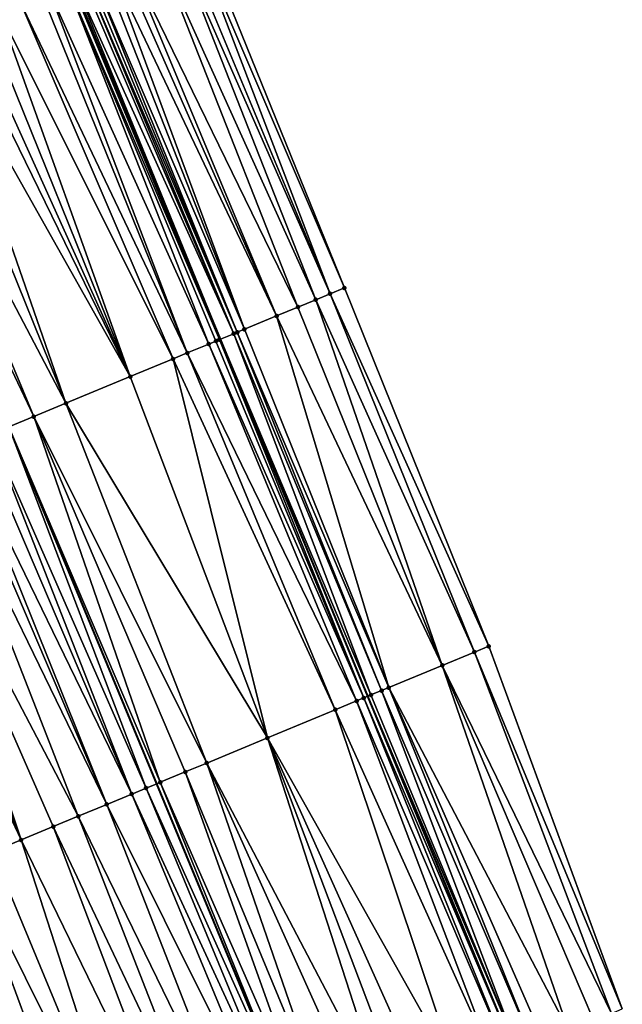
# Model space of a CAD drawing. Header units: feet. Extents: x 2004186 to 2014793, y 836912 to 864902.
# Tile 342 of 656: x 2010313 to 2010344, y 848097 to 848148. Entities that reach past the tile are written whole.
import ezdxf

# ---------------------------------------------------------------- set-up
doc = ezdxf.new("R2010")
doc.units = ezdxf.units.FT
doc.header["$LTSCALE"] = 100
doc.header["$MEASUREMENT"] = 0
for name, color, linetype, lineweight in [('EP_Travel Lane', 5, 'Continuous', 40), ('GPL_Skip Line', 2, 'Continuous', 40), ('Road Shots', 4, 'Continuous', 200), ('Road X-Section', 30, 'Continuous', 13)]:
    doc.layers.add(name, color=color, linetype=linetype, lineweight=lineweight)
doc.layers.add('I-77 SB_MM21-27-Surface-Border', color=7, linetype='Continuous')
doc.layers.add('I-77 SB_MM21-27-Surface-TIN', color=7, linetype='Continuous')

msp = doc.modelspace()

# ---------------------------------------------------------------- linework, layer by layer
at = {"layer": 'EP_Travel Lane'}
msp.add_polyline3d([(2010338.752172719, 848094.6761066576, 432.0335779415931), (2010331.124594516, 848113.1643927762, 431.9679207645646), (2010323.497020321, 848131.6526691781, 431.8993190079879), (2010315.781519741, 848150.2484789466, 431.8395028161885), (2010307.879425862, 848168.6210487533, 431.7524542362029), (2010299.977312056, 848186.9936648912, 431.6786235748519), (2010292.075178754, 848205.3663263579, 431.6177248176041), (2010284.061959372, 848223.8822100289, 431.5275102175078), (2010275.944341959, 848242.1606364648, 431.4649906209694), (2010267.826728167, 848260.4390547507, 431.399739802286), (2010259.709132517, 848278.7174321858, 431.3208168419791), (2010251.453827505, 848297.1266353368, 431.2670994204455), (2010243.019976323, 848315.2612986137, 431.197157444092), (2010234.586136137, 848333.3959382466, 431.1194814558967), (2010226.152270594, 848351.5306324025, 431.0596368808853), (2010217.611790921, 848369.7684313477, 431.003042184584)], dxfattribs=at)
at = {"layer": 'GPL_Skip Line'}
msp.add_polyline3d([(2010327.846436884, 848090.1553678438, 431.5836618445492), (2010320.190376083, 848108.6317726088, 431.4974952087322), (2010312.534266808, 848127.1082943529, 431.4469092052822), (2010304.852332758, 848145.573863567, 431.3752542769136), (2010296.990034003, 848163.9633895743, 431.2742541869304), (2010289.127663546, 848182.3530832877, 431.2210551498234), (2010281.265308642, 848200.7427406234, 431.1574874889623), (2010273.354840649, 848219.1113142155, 431.0738393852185), (2010265.217081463, 848237.3807591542, 431.0085931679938), (2010257.079332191, 848255.6501818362, 430.935894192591), (2010248.941589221, 848273.9195903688, 430.8584572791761), (2010240.746455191, 848292.1630257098, 430.8102288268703), (2010232.337339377, 848310.3091626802, 430.7432623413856), (2010223.928231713, 848328.4552820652, 430.6705472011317), (2010215.519128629, 848346.601391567, 430.5946012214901), (2010207.053911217, 848364.7211766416, 430.5414172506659)], dxfattribs=at)
at = {"layer": 'I-77 SB_MM21-27-Surface-Border', "color": 3, "linetype": 'ByBlock', "lineweight": -2}
msp.add_polyline3d([(2010223.834974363, 848372.7433911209, 431.2562226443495), (2010232.031190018, 848354.2559218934, 431.3111899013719), (2010240.984664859, 848336.3621205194, 431.3980075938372), (2010249.93814368, 848318.4683105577, 431.4820125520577), (2010258.528713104, 848300.4062841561, 431.5551704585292), (2010267.21010822, 848282.0596898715, 431.6275848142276), (2010275.713229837, 848263.9530647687, 431.7141894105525), (2010284.033687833, 848245.7649902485, 431.7768884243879), (2010289.248437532, 848226.1932336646, 431.7539858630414), (2010299.470045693, 848208.5291105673, 431.8987976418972), (2010307.148505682, 848190.0608233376, 431.9606655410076), (2010314.643096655, 848171.5138456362, 432.0035673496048), (2010322.321531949, 848153.0456161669, 432.0818986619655), (2010329.901284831, 848134.307370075, 432.150660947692), (2010337.372617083, 848115.7543143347, 432.2095463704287), (2010344.289671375, 848096.9715284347, 432.2543729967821)], dxfattribs=at)
at = {"layer": 'I-77 SB_MM21-27-Surface-TIN', "color": 128, "linetype": 'ByBlock', "lineweight": -2}
for points in [[(2010322.321531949, 848153.0456161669, 432.0818986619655), (2010321.953752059, 848152.8883331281, 432.0718719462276), (2010329.901284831, 848134.307370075, 432.150660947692)], [(2010321.402087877, 848152.652395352, 432.0530644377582), (2010321.03430819, 848152.4951118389, 432.042902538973), (2010329.16225504, 848134.0010451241, 432.126400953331)], [(2010321.953752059, 848152.8883331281, 432.0718719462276), (2010321.402087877, 848152.652395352, 432.0530644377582), (2010329.16225504, 848134.0010451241, 432.126400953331)], [(2010321.953752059, 848152.8883331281, 432.0718719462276), (2010329.16225504, 848134.0010451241, 432.126400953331), (2010329.901284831, 848134.307370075, 432.150660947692)], [(2010320.114866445, 848152.1018855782, 432.0125161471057), (2010318.643752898, 848151.4727393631, 431.9684018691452), (2010327.499439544, 848133.3118102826, 432.0706899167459)], [(2010321.03430819, 848152.4951118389, 432.042902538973), (2010320.114866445, 848152.1018855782, 432.0125161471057), (2010328.423226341, 848133.694717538, 432.1013393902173)], [(2010320.114866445, 848152.1018855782, 432.0125161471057), (2010327.499439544, 848133.3118102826, 432.0706899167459), (2010328.423226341, 848133.694717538, 432.1013393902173)], [(2010321.03430819, 848152.4951118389, 432.042902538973), (2010328.423226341, 848133.694717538, 432.1013393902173), (2010329.16225504, 848134.0010451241, 432.126400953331)], [(2010317.724322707, 848151.0794860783, 431.9303128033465), (2010317.356547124, 848150.922192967, 431.9174151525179), (2010324.728084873, 848132.1630747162, 431.9745439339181)], [(2010318.27597585, 848151.3154496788, 431.9564809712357), (2010317.724322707, 848151.0794860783, 431.9303128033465), (2010326.390889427, 848132.852335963, 432.0382864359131)], [(2010317.724322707, 848151.0794860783, 431.9303128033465), (2010324.728084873, 848132.1630747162, 431.9745439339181), (2010326.390889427, 848132.852335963, 432.0382864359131)], [(2010318.643752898, 848151.4727393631, 431.9684018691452), (2010318.27597585, 848151.3154496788, 431.9564809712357), (2010326.390889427, 848132.852335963, 432.0382864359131)], [(2010318.643752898, 848151.4727393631, 431.9684018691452), (2010326.390889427, 848132.852335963, 432.0382864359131), (2010327.499439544, 848133.3118102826, 432.0706899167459)], [(2010316.437111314, 848150.5289528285, 431.8830731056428), (2010316.253230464, 848150.4502900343, 431.8719958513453), (2010324.173823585, 848131.9333043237, 431.9482340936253)], [(2010316.620996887, 848150.6076045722, 431.8910006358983), (2010316.437111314, 848150.5289528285, 431.8830731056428), (2010324.358574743, 848132.0099007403, 431.9589159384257)], [(2010316.437111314, 848150.5289528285, 431.8830731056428), (2010324.173823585, 848131.9333043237, 431.9482340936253), (2010324.358574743, 848132.0099007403, 431.9589159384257)], [(2010316.804886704, 848150.6862463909, 431.8960993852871), (2010316.620996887, 848150.6076045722, 431.8910006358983), (2010324.358574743, 848132.0099007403, 431.9589159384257)], [(2010317.356547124, 848150.922192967, 431.9174151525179), (2010316.804886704, 848150.6862463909, 431.8960993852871), (2010324.728084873, 848132.1630747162, 431.9745439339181)], [(2010316.804886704, 848150.6862463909, 431.8960993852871), (2010324.358574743, 848132.0099007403, 431.9589159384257), (2010324.728084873, 848132.1630747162, 431.9745439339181)], [(2010315.517708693, 848150.1356350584, 431.8266039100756), (2010314.598269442, 848149.7424029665, 431.7945554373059), (2010322.880571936, 848131.3971138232, 431.8687211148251)], [(2010315.701593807, 848150.2142878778, 431.8348380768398), (2010315.517708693, 848150.1356350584, 431.8266039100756), (2010323.434833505, 848131.626883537, 431.8948245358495)], [(2010315.517708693, 848150.1356350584, 431.8266039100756), (2010323.250081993, 848131.5502879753, 431.8844027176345), (2010323.434833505, 848131.626883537, 431.8948245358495)], [(2010315.517708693, 848150.1356350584, 431.8266039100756), (2010322.880571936, 848131.3971138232, 431.8687211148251), (2010323.250081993, 848131.5502879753, 431.8844027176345)], [(2010315.701593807, 848150.2142878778, 431.8348380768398), (2010323.497020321, 848131.6526691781, 431.8993190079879), (2010315.781519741, 848150.2484789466, 431.8395028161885)], [(2010315.701593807, 848150.2142878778, 431.8348380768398), (2010323.434833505, 848131.626883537, 431.8948245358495), (2010323.497020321, 848131.6526691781, 431.8993190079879)], [(2010315.885475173, 848150.2929494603, 431.8455699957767), (2010315.781519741, 848150.2484789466, 431.8395028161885), (2010323.497020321, 848131.6526691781, 431.8993190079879)], [(2010316.253230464, 848150.4502900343, 431.8719958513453), (2010315.885475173, 848150.2929494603, 431.8455699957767), (2010324.173823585, 848131.9333043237, 431.9482340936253)], [(2010315.885475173, 848150.2929494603, 431.8455699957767), (2010323.497020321, 848131.6526691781, 431.8993190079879), (2010324.173823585, 848131.9333043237, 431.9482340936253)], [(2010314.230499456, 848149.585096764, 431.7779264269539), (2010313.127190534, 848149.1131757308, 431.7273480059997), (2010321.772021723, 848130.9376397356, 431.8363881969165)], [(2010314.598269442, 848149.7424029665, 431.7945554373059), (2010314.230499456, 848149.585096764, 431.7779264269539), (2010321.772021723, 848130.9376397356, 431.8363881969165)], [(2010314.598269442, 848149.7424029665, 431.7945554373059), (2010321.772021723, 848130.9376397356, 431.8363881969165), (2010322.880571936, 848131.3971138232, 431.8687211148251)], [(2010313.127190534, 848149.1131757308, 431.7273480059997), (2010312.023877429, 848148.6412644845, 431.6795590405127), (2010321.032998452, 848130.6312990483, 431.8073417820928)], [(2010313.127190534, 848149.1131757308, 431.7273480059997), (2010321.032998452, 848130.6312990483, 431.8073417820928), (2010321.772021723, 848130.9376397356, 431.8363881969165)], [(2010312.023877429, 848148.6412644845, 431.6795590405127), (2010311.288332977, 848148.326662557, 431.6492874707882), (2010318.815932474, 848129.7122677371, 431.7173892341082)], [(2010312.023877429, 848148.6412644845, 431.6795590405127), (2010318.815932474, 848129.7122677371, 431.7173892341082), (2010321.032998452, 848130.6312990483, 431.8073417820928)], [(2010310.552783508, 848148.0120723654, 431.6223608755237), (2010310.001126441, 848147.7761179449, 431.598809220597), (2010318.815932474, 848129.7122677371, 431.7173892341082)], [(2010311.288332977, 848148.326662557, 431.6492874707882), (2010310.552783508, 848148.0120723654, 431.6223608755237), (2010318.815932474, 848129.7122677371, 431.7173892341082)], [(2010310.001126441, 848147.7761179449, 431.598809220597), (2010308.897812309, 848147.3042090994, 431.5517046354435), (2010318.815932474, 848129.7122677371, 431.7173892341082)], [(2010307.978391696, 848146.9109334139, 431.5072307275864), (2010306.139535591, 848146.1244168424, 431.4282017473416), (2010315.490344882, 848128.3336933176, 431.5741102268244)], [(2010308.897812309, 848147.3042090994, 431.5517046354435), (2010307.978391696, 848146.9109334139, 431.5072307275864), (2010315.490344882, 848128.3336933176, 431.5741102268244)], [(2010308.897812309, 848147.3042090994, 431.5517046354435), (2010315.490344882, 848128.3336933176, 431.5741102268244), (2010318.815932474, 848129.7122677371, 431.7173892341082)], [(2010306.139535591, 848146.1244168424, 431.4282017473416), (2010305.220110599, 848145.7311513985, 431.3866470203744), (2010313.827556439, 848127.6443931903, 431.4985418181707)], [(2010306.139535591, 848146.1244168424, 431.4282017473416), (2010313.827556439, 848127.6443931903, 431.4985418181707), (2010315.490344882, 848128.3336933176, 431.5741102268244)], [(2010305.220110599, 848145.7311513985, 431.3866470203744), (2010312.534266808, 848127.1082943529, 431.4469092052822), (2010313.827556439, 848127.6443931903, 431.4985418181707)], [(2010329.901284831, 848134.307370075, 432.150660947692), (2010329.16225504, 848134.0010451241, 432.126400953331), (2010337.372617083, 848115.7543143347, 432.2095463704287)], [(2010328.423226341, 848133.694717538, 432.1013393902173), (2010327.499439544, 848133.3118102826, 432.0706899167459), (2010334.970764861, 848114.7587712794, 432.134666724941)], [(2010329.16225504, 848134.0010451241, 432.126400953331), (2010328.423226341, 848133.694717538, 432.1013393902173), (2010336.633582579, 848115.4480007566, 432.1887457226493)], [(2010328.423226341, 848133.694717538, 432.1013393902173), (2010334.970764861, 848114.7587712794, 432.134666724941), (2010336.633582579, 848115.4480007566, 432.1887457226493)], [(2010329.16225504, 848134.0010451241, 432.126400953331), (2010336.633582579, 848115.4480007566, 432.1887457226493), (2010337.372617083, 848115.7543143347, 432.2095463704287)], [(2010327.499439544, 848133.3118102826, 432.0706899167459), (2010326.390889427, 848132.852335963, 432.0382864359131), (2010334.970764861, 848114.7587712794, 432.134666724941)], [(2010326.390889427, 848132.852335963, 432.0382864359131), (2010324.728084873, 848132.1630747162, 431.9745439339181), (2010332.199417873, 848113.6100171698, 432.0328813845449)], [(2010326.390889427, 848132.852335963, 432.0382864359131), (2010332.199417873, 848113.6100171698, 432.0328813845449), (2010334.970764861, 848114.7587712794, 432.134666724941)], [(2010324.728084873, 848132.1630747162, 431.9745439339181), (2010324.358574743, 848132.0099007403, 431.9589159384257), (2010332.199417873, 848113.6100171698, 432.0328813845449)], [(2010323.434833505, 848131.626883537, 431.8948245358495), (2010323.250081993, 848131.5502879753, 431.8844027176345), (2010330.906163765, 848113.0738326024, 431.9551733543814)], [(2010323.434833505, 848131.626883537, 431.8948245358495), (2010331.124594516, 848113.1643927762, 431.9679207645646), (2010323.497020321, 848131.6526691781, 431.8993190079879)], [(2010323.434833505, 848131.626883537, 431.8948245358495), (2010330.906163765, 848113.0738326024, 431.9551733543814), (2010331.124594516, 848113.1643927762, 431.9679207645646)], [(2010324.173823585, 848131.9333043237, 431.9482340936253), (2010323.497020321, 848131.6526691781, 431.8993190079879), (2010331.275665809, 848113.2270260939, 431.9767371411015)], [(2010331.275665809, 848113.2270260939, 431.9767371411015), (2010323.497020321, 848131.6526691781, 431.8993190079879), (2010331.124594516, 848113.1643927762, 431.9679207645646)], [(2010324.358574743, 848132.0099007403, 431.9589159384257), (2010324.173823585, 848131.9333043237, 431.9482340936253), (2010331.829913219, 848113.4568299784, 432.013233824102)], [(2010324.173823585, 848131.9333043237, 431.9482340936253), (2010331.275665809, 848113.2270260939, 431.9767371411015), (2010331.829913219, 848113.4568299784, 432.013233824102)], [(2010324.358574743, 848132.0099007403, 431.9589159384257), (2010331.829913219, 848113.4568299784, 432.013233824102), (2010332.199417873, 848113.6100171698, 432.0328813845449)], [(2010322.880571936, 848131.3971138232, 431.8687211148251), (2010321.772021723, 848130.9376397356, 431.8363881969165), (2010330.53665503, 848112.920655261, 431.9385218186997)], [(2010323.250081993, 848131.5502879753, 431.8844027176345), (2010322.880571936, 848131.3971138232, 431.8687211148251), (2010330.906163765, 848113.0738326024, 431.9551733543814)], [(2010322.880571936, 848131.3971138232, 431.8687211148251), (2010330.53665503, 848112.920655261, 431.9385218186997), (2010330.906163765, 848113.0738326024, 431.9551733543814)], [(2010321.032998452, 848130.6312990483, 431.8073417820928), (2010318.815932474, 848129.7122677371, 431.7173892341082), (2010325.917761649, 848111.0060209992, 431.7554723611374)], [(2010321.772021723, 848130.9376397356, 431.8363881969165), (2010321.032998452, 848130.6312990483, 431.8073417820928), (2010329.428112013, 848112.4611638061, 431.9009067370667)], [(2010321.032998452, 848130.6312990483, 431.8073417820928), (2010325.917761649, 848111.0060209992, 431.7554723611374), (2010329.428112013, 848112.4611638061, 431.9009067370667)], [(2010321.772021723, 848130.9376397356, 431.8363881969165), (2010329.428112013, 848112.4611638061, 431.9009067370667), (2010330.53665503, 848112.920655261, 431.9385218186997)], [(2010318.815932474, 848129.7122677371, 431.7173892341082), (2010315.490344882, 848128.3336933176, 431.5741102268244), (2010325.917761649, 848111.0060209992, 431.7554723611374)], [(2010315.490344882, 848128.3336933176, 431.5741102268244), (2010313.827556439, 848127.6443931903, 431.4985418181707), (2010322.776949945, 848109.7039833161, 431.6047237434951)], [(2010315.490344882, 848128.3336933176, 431.5741102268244), (2010322.776949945, 848109.7039833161, 431.6047237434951), (2010325.917761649, 848111.0060209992, 431.7554723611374)], [(2010313.827556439, 848127.6443931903, 431.4985418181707), (2010312.534266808, 848127.1082943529, 431.4469092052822), (2010320.375133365, 848108.7083542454, 431.5036815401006)], [(2010313.827556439, 848127.6443931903, 431.4985418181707), (2010321.668421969, 848109.2444555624, 431.5560680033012), (2010322.776949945, 848109.7039833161, 431.6047237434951)], [(2010313.827556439, 848127.6443931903, 431.4985418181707), (2010320.375133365, 848108.7083542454, 431.5036815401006), (2010321.668421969, 848109.2444555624, 431.5560680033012)], [(2010311.610482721, 848126.7253805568, 431.4142702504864), (2010319.636104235, 848108.4020276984, 431.4789362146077), (2010312.534266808, 848127.1082943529, 431.4469092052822)], [(2010319.636104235, 848108.4020276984, 431.4789362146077), (2010320.190376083, 848108.6317726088, 431.4974952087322), (2010312.534266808, 848127.1082943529, 431.4469092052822)], [(2010320.375133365, 848108.7083542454, 431.5036815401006), (2010312.534266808, 848127.1082943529, 431.4469092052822), (2010320.190376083, 848108.6317726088, 431.4974952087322)], [(2010311.610482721, 848126.7253805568, 431.4142702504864), (2010311.05621828, 848126.4956177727, 431.3902746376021), (2010318.897076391, 848108.0956980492, 431.4532473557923)], [(2010311.610482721, 848126.7253805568, 431.4142702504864), (2010318.897076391, 848108.0956980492, 431.4532473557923), (2010319.636104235, 848108.4020276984, 431.4789362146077)], [(2010310.132459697, 848126.1126424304, 431.3389157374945), (2010309.762950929, 848125.9594651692, 431.322288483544), (2010317.603801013, 848107.5595648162, 431.3911533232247)], [(2010311.05621828, 848126.4956177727, 431.3902746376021), (2010310.132459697, 848126.1126424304, 431.3389157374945), (2010318.897076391, 848108.0956980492, 431.4532473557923)], [(2010310.132459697, 848126.1126424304, 431.3389157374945), (2010317.603801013, 848107.5595648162, 431.3911533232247), (2010318.897076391, 848108.0956980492, 431.4532473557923)], [(2010308.839170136, 848125.5765434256, 431.2872321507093), (2010306.806859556, 848124.7340982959, 431.2048483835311), (2010316.12575845, 848106.946873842, 431.3301410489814)], [(2010309.762950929, 848125.9594651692, 431.322288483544), (2010308.839170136, 848125.5765434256, 431.2872321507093), (2010317.603801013, 848107.5595648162, 431.3911533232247)], [(2010308.839170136, 848125.5765434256, 431.2872321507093), (2010316.12575845, 848106.946873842, 431.3301410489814), (2010317.603801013, 848107.5595648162, 431.3911533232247)], [(2010306.806859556, 848124.7340982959, 431.2048483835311), (2010305.698338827, 848124.2745530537, 431.150872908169), (2010313.16966551, 848105.7215107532, 431.2138527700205)], [(2010306.806859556, 848124.7340982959, 431.2048483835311), (2010314.832464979, 848106.4107842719, 431.2813275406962), (2010316.12575845, 848106.946873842, 431.3301410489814)], [(2010306.806859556, 848124.7340982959, 431.2048483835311), (2010313.16966551, 848105.7215107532, 431.2138527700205), (2010314.832464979, 848106.4107842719, 431.2813275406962)], [(2010305.698338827, 848124.2745530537, 431.150872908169), (2010304.589798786, 848123.8150544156, 431.1110727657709), (2010313.16966551, 848105.7215107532, 431.2138527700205)], [(2010304.589798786, 848123.8150544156, 431.1110727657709), (2010311.691623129, 848105.1088193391, 431.152706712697), (2010313.16966551, 848105.7215107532, 431.2138527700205)], [(2010336.633582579, 848115.4480007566, 432.1887457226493), (2010334.970764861, 848114.7587712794, 432.134666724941), (2010343.735394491, 848096.741795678, 432.2395104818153)], [(2010337.372617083, 848115.7543143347, 432.2095463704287), (2010336.633582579, 848115.4480007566, 432.1887457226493), (2010344.289671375, 848096.9715284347, 432.2543729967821)], [(2010336.633582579, 848115.4480007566, 432.1887457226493), (2010343.735394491, 848096.741795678, 432.2395104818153), (2010344.289671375, 848096.9715284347, 432.2543729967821)], [(2010334.970764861, 848114.7587712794, 432.134666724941), (2010332.199417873, 848113.6100171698, 432.0328813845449), (2010341.518306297, 848095.8228179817, 432.1658648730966)], [(2010334.970764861, 848114.7587712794, 432.134666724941), (2010342.811607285, 848096.3588894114, 432.2091614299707), (2010343.735394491, 848096.741795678, 432.2395104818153)], [(2010334.970764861, 848114.7587712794, 432.134666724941), (2010341.518306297, 848095.8228179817, 432.1658648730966), (2010342.811607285, 848096.3588894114, 432.2091614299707)], [(2010331.829913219, 848113.4568299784, 432.013233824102), (2010331.275665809, 848113.2270260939, 431.9767371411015), (2010338.931753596, 848094.7505562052, 432.043101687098)], [(2010332.199417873, 848113.6100171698, 432.0328813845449), (2010331.829913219, 848113.4568299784, 432.013233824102), (2010339.670758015, 848095.0569423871, 432.0859860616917)], [(2010331.829913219, 848113.4568299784, 432.013233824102), (2010338.931753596, 848094.7505562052, 432.043101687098), (2010339.670758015, 848095.0569423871, 432.0859860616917)], [(2010332.199417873, 848113.6100171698, 432.0328813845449), (2010340.225018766, 848095.2867140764, 432.1126904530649), (2010341.518306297, 848095.8228179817, 432.1658648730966)], [(2010332.199417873, 848113.6100171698, 432.0328813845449), (2010339.670758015, 848095.0569423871, 432.0859860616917), (2010340.225018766, 848095.2867140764, 432.1126904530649)], [(2010330.53665503, 848112.920655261, 431.9385218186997), (2010329.428112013, 848112.4611638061, 431.9009067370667), (2010337.638474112, 848094.2144328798, 431.9840204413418)], [(2010330.906163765, 848113.0738326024, 431.9551733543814), (2010330.53665503, 848112.920655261, 431.9385218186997), (2010338.37749651, 848094.5207756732, 432.0137076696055)], [(2010330.53665503, 848112.920655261, 431.9385218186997), (2010337.638474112, 848094.2144328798, 431.9840204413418), (2010338.37749651, 848094.5207756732, 432.0137076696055)], [(2010330.906163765, 848113.0738326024, 431.9551733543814), (2010338.752172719, 848094.6761066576, 432.0335779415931), (2010331.124594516, 848113.1643927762, 431.9679207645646)], [(2010330.906163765, 848113.0738326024, 431.9551733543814), (2010338.37749651, 848094.5207756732, 432.0137076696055), (2010338.752172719, 848094.6761066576, 432.0335779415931)], [(2010331.275665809, 848113.2270260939, 431.9767371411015), (2010331.124594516, 848113.1643927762, 431.9679207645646), (2010338.931753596, 848094.7505562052, 432.043101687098)], [(2010338.931753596, 848094.7505562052, 432.043101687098), (2010331.124594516, 848113.1643927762, 431.9679207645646), (2010338.752172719, 848094.6761066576, 432.0335779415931)], [(2010329.428112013, 848112.4611638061, 431.9009067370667), (2010325.917761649, 848111.0060209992, 431.7554723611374), (2010335.790925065, 848093.4485591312, 431.9047030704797)], [(2010329.428112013, 848112.4611638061, 431.9009067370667), (2010335.790925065, 848093.4485591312, 431.9047030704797), (2010337.638474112, 848094.2144328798, 431.9840204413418)], [(2010325.917761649, 848111.0060209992, 431.7554723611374), (2010322.776949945, 848109.7039833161, 431.6047237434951), (2010332.09580255, 848091.9168705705, 431.7639946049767)], [(2010325.917761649, 848111.0060209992, 431.7554723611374), (2010334.128124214, 848092.7592889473, 431.8382418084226), (2010335.790925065, 848093.4485591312, 431.9047030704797)], [(2010325.917761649, 848111.0060209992, 431.7554723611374), (2010333.019585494, 848092.2997871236, 431.7974722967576), (2010334.128124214, 848092.7592889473, 431.8382418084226)], [(2010325.917761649, 848111.0060209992, 431.7554723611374), (2010332.09580255, 848091.9168705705, 431.7639946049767), (2010333.019585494, 848092.2997871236, 431.7974722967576)], [(2010322.776949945, 848109.7039833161, 431.6047237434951), (2010321.668421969, 848109.2444555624, 431.5560680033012), (2010329.324486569, 848090.7680416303, 431.6394471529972)], [(2010322.776949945, 848109.7039833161, 431.6047237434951), (2010330.987277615, 848091.4573354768, 431.7131056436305), (2010332.09580255, 848091.9168705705, 431.7639946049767)], [(2010322.776949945, 848109.7039833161, 431.6047237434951), (2010329.324486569, 848090.7680416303, 431.6394471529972), (2010330.987277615, 848091.4573354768, 431.7131056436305)], [(2010321.668421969, 848109.2444555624, 431.5560680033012), (2010320.375133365, 848108.7083542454, 431.5036815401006), (2010328.400708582, 848090.3851131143, 431.6023306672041)], [(2010321.668421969, 848109.2444555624, 431.5560680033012), (2010328.400708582, 848090.3851131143, 431.6023306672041), (2010329.324486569, 848090.7680416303, 431.6394471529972)], [(2010320.375133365, 848108.7083542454, 431.5036815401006), (2010320.190376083, 848108.6317726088, 431.4974952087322), (2010327.846436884, 848090.1553678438, 431.5836618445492)], [(2010320.375133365, 848108.7083542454, 431.5036815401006), (2010327.846436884, 848090.1553678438, 431.5836618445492), (2010328.400708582, 848090.3851131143, 431.6023306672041)], [(2010319.636104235, 848108.4020276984, 431.4789362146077), (2010318.897076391, 848108.0956980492, 431.4532473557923), (2010327.292165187, 848089.9256225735, 431.5649930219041)], [(2010319.636104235, 848108.4020276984, 431.4789362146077), (2010327.846436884, 848090.1553678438, 431.5836618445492), (2010320.190376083, 848108.6317726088, 431.4974952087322)], [(2010319.636104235, 848108.4020276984, 431.4789362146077), (2010327.292165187, 848089.9256225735, 431.5649930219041), (2010327.846436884, 848090.1553678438, 431.5836618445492)], [(2010318.897076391, 848108.0956980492, 431.4532473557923), (2010317.603801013, 848107.5595648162, 431.3911533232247), (2010326.553141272, 848089.6192834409, 431.5364192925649)], [(2010318.897076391, 848108.0956980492, 431.4532473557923), (2010326.553141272, 848089.6192834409, 431.5364192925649), (2010327.292165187, 848089.9256225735, 431.5649930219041)], [(2010317.603801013, 848107.5595648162, 431.3911533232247), (2010316.12575845, 848106.946873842, 431.3301410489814), (2010324.890358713, 848088.9299691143, 431.4565315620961)], [(2010317.603801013, 848107.5595648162, 431.3911533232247), (2010324.890358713, 848088.9299691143, 431.4565315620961), (2010326.553141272, 848089.6192834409, 431.5364192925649)], [(2010316.12575845, 848106.946873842, 431.3301410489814), (2010314.832464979, 848106.4107842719, 431.2813275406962), (2010323.412318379, 848088.3172727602, 431.3938821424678)], [(2010316.12575845, 848106.946873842, 431.3301410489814), (2010323.412318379, 848088.3172727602, 431.3938821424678), (2010324.890358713, 848088.9299691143, 431.4565315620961)], [(2010314.832464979, 848106.4107842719, 431.2813275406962), (2010313.16966551, 848105.7215107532, 431.2138527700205), (2010321.934262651, 848087.7046135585, 431.3425330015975)], [(2010314.832464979, 848106.4107842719, 431.2813275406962), (2010321.934262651, 848087.7046135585, 431.3425330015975), (2010323.412318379, 848088.3172727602, 431.3938821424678)], [(2010313.16966551, 848105.7215107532, 431.2138527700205), (2010311.691623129, 848105.1088193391, 431.152706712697), (2010319.347688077, 848086.6324045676, 431.2358251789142)], [(2010313.16966551, 848105.7215107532, 431.2138527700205), (2010319.347688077, 848086.6324045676, 431.2358251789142), (2010321.934262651, 848087.7046135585, 431.3425330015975)], [(2010311.691623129, 848105.1088193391, 431.152706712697), (2010310.398326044, 848104.5727384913, 431.1065462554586), (2010319.347688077, 848086.6324045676, 431.2358251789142)], [(2010308.181282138, 848103.6536539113, 431.0003919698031), (2010316.022081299, 848085.2538764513, 431.1066289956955), (2010309.226277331, 848104.0868771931, 431.0546505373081)], [(2010309.289797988, 848104.1132109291, 431.0579486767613), (2010309.226277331, 848104.0868771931, 431.0546505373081), (2010316.89390634, 848085.6152723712, 431.1424802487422)], [(2010316.022081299, 848085.2538764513, 431.1066289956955), (2010316.89390634, 848085.6152723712, 431.1424802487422), (2010309.226277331, 848104.0868771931, 431.0546505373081)], [(2010310.398326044, 848104.5727384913, 431.1065462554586), (2010309.289797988, 848104.1132109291, 431.0579486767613), (2010317.315368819, 848085.7899803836, 431.1598116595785)], [(2010309.289797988, 848104.1132109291, 431.0579486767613), (2010316.89390634, 848085.6152723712, 431.1424802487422), (2010317.315368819, 848085.7899803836, 431.1598116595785)], [(2010310.398326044, 848104.5727384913, 431.1065462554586), (2010317.315368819, 848085.7899803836, 431.1598116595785), (2010319.347688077, 848086.6324045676, 431.2358251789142)], [(2010308.181282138, 848103.6536539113, 431.0003919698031), (2010307.257518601, 848103.2706905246, 430.9526697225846), (2010316.022081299, 848085.2538764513, 431.1066289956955)], [(2010307.257518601, 848103.2706905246, 430.9526697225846), (2010306.148991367, 848102.8111609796, 430.9034690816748), (2010314.174550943, 848084.487957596, 431.0135919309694)], [(2010307.257518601, 848103.2706905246, 430.9526697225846), (2010314.174550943, 848084.487957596, 431.0135919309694), (2010316.022081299, 848085.2538764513, 431.1066289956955)], [(2010306.148991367, 848102.8111609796, 430.9034690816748), (2010313.066033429, 848084.028404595, 430.9572563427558), (2010314.174550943, 848084.487957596, 431.0135919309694)]]:
    msp.add_3dface(points, dxfattribs=at)
at = {"layer": 'Road Shots', "lineweight": 100}
for p in [(2010329.901284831, 848134.307370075, 432.150660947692), (2010328.423226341, 848133.694717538, 432.1013393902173), (2010329.16225504, 848134.0010451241, 432.126400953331), (2010327.499439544, 848133.3118102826, 432.0706899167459), (2010326.390889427, 848132.852335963, 432.0382864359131), (2010324.728084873, 848132.1630747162, 431.9745439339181), (2010323.434833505, 848131.626883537, 431.8948245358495), (2010324.173823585, 848131.9333043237, 431.9482340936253), (2010324.358574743, 848132.0099007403, 431.9589159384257), (2010322.880571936, 848131.3971138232, 431.8687211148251), (2010323.250081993, 848131.5502879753, 431.8844027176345), (2010321.032998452, 848130.6312990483, 431.8073417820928), (2010321.772021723, 848130.9376397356, 431.8363881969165), (2010318.815932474, 848129.7122677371, 431.7173892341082), (2010315.490344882, 848128.3336933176, 431.5741102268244), (2010313.827556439, 848127.6443931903, 431.4985418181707), (2010336.633582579, 848115.4480007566, 432.1887457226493), (2010337.372617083, 848115.7543143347, 432.2095463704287), (2010334.970764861, 848114.7587712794, 432.134666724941), (2010331.829913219, 848113.4568299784, 432.013233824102), (2010332.199417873, 848113.6100171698, 432.0328813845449), (2010330.53665503, 848112.920655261, 431.9385218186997), (2010330.906163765, 848113.0738326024, 431.9551733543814), (2010331.275665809, 848113.2270260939, 431.9767371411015), (2010329.428112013, 848112.4611638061, 431.9009067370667), (2010325.917761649, 848111.0060209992, 431.7554723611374), (2010322.776949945, 848109.7039833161, 431.6047237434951), (2010321.668421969, 848109.2444555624, 431.5560680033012), (2010320.375133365, 848108.7083542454, 431.5036815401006), (2010319.636104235, 848108.4020276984, 431.4789362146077), (2010318.897076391, 848108.0956980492, 431.4532473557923), (2010317.603801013, 848107.5595648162, 431.3911533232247), (2010316.12575845, 848106.946873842, 431.3301410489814), (2010314.832464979, 848106.4107842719, 431.2813275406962), (2010313.16966551, 848105.7215107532, 431.2138527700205)]:
    msp.add_point(p, dxfattribs=at)
at = {"layer": 'Road X-Section', "extrusion": (0.393116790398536, -0.9194806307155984, 0.00381560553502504), "elevation": 10432.81003474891, "flags": 128}
msp.add_lwpolyline([(2181841.922171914, 390.3518025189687), (2181843.722171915, 390.4278941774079), (2181845.122171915, 390.4836487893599), (2181845.922171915, 390.5103613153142), (2181846.722171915, 390.5471662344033), (2181847.122171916, 390.5672157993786), (2181847.322171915, 390.5742989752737), (2181847.522171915, 390.5759970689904), (2181847.722171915, 390.5742575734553), (2181847.922171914, 390.5776287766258), (2181848.122171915, 390.5861489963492), (2181848.922171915, 390.6314737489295), (2181849.522171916, 390.6600568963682), (2181851.722171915, 390.7446579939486), (2181853.122171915, 390.8019784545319), (2181855.122171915, 390.8798374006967), (2181855.922171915, 390.9103062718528), (2181857.122171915, 390.9690025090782), (2181857.722171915, 390.991617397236), (2181858.722171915, 391.0257485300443), (2181859.322171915, 391.0548050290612), (2181860.122171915, 391.0968367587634), (2181861.322171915, 391.1493988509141), (2181861.922171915, 391.1702744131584), (2181862.722171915, 391.1971500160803), (2181863.522171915, 391.2272971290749), (2181865.322171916, 391.2904120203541), (2181866.322171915, 391.3312197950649), (2181867.922171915, 391.3853329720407), (2181869.722171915, 391.4574097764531), (2181870.922171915, 391.5119992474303), (2181871.522171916, 391.5343691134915), (2181872.122171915, 391.553121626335), (2181872.522171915, 391.5706169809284), (2181872.922171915, 391.5820098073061), (2181873.922171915, 391.6235648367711), (2181875.922171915, 391.7025943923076), (2181876.922171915, 391.7470686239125), (2181878.122171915, 391.7941735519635), (2181878.722171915, 391.8177253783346), (2181879.522171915, 391.8446521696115), (2181880.322171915, 391.8749239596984), (2181881.522171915, 391.9227132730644), (2181882.722171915, 391.9732920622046), (2181883.122171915, 391.9899211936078), (2181884.122171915, 392.0219698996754), (2181884.322171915, 392.0302041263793), (2181884.522171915, 392.0409361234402), (2181884.922171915, 392.0673621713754), (2181885.122171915, 392.0784395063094), (2181885.322171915, 392.0863670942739), (2181885.522171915, 392.0914658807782), (2181886.122171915, 392.112781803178), (2181886.522171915, 392.1256795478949), (2181887.122171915, 392.1518479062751), (2181887.522171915, 392.1637688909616), (2181889.122171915, 392.2078834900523), (2181890.122171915, 392.2382701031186), (2181890.522171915, 392.248432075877), (2181891.122171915, 392.2672397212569), (2181891.522171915, 392.2772665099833)], dxfattribs=at)
at = {"layer": 'Road X-Section', "extrusion": (0.3828040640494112, -0.9238227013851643, 0.003558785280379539), "elevation": -13961.73274876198, "flags": 128}
msp.add_lwpolyline([(2181823.27649456, 479.9568104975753), (2181827.076494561, 480.1198571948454), (2181828.47649456, 480.1710380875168), (2181829.076494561, 480.1991110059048), (2181829.87649456, 480.2379023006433), (2181830.87649456, 480.2752761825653), (2181832.07649456, 480.3216143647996), (2181833.67649456, 480.3867483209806), (2181835.87649456, 480.4677250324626), (2181836.47649456, 480.4944469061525), (2181837.47649456, 480.5426901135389), (2181839.47649456, 480.6270862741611), (2181840.07649456, 480.6474752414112), (2181840.676494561, 480.6658876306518), (2181841.27649456, 480.6908268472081), (2181841.87649456, 480.7159366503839), (2181843.27649456, 480.7698655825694), (2181844.07649456, 480.8009264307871), (2181845.27649456, 480.8407268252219), (2181846.47649456, 480.8947026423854), (2181848.676494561, 480.9770869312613), (2181849.676494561, 481.0121434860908), (2181850.076494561, 481.028770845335), (2181851.07649456, 481.0801300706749), (2181851.67649456, 481.1041258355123), (2181852.676494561, 481.1367649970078), (2181854.07649456, 481.1883979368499), (2181855.87649456, 481.2639668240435), (2181859.47649456, 481.4072467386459), (2181861.876494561, 481.4971998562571), (2181862.67649456, 481.5262464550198), (2181863.87649456, 481.5585795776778), (2181864.276494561, 481.5742612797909), (2181864.47649456, 481.5846831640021), (2181865.27649456, 481.638093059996), (2181865.47649456, 481.64877497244), (2181865.87649456, 481.6644030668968), (2181867.67649456, 481.7281459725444), (2181868.87649456, 481.7605496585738), (2181869.87649456, 481.791199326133), (2181870.67649456, 481.8162610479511), (2181871.47649456, 481.8405211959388)], dxfattribs=at)
at = {"layer": 'Road X-Section', "extrusion": (0.3828040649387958, -0.9238227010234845, 0.003558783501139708), "elevation": -13941.73065483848, "flags": 128}
msp.add_lwpolyline([(2181823.476507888, 479.9407535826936), (2181825.476507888, 480.0240373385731), (2181826.876507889, 480.0828717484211), (2181828.276507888, 480.1330496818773), (2181829.076507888, 480.1688984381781), (2181830.076507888, 480.2146804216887), (2181832.876507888, 480.3328396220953), (2181834.676507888, 480.3980944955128), (2181835.676507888, 480.4393536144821), (2181837.476507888, 480.5221130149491), (2181838.676507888, 480.5713139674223), (2181839.676507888, 480.6190365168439), (2181840.876507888, 480.6765935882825), (2181842.076507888, 480.7251914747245), (2181843.476507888, 480.7713522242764), (2181845.076507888, 480.8324986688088), (2181846.876507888, 480.8999738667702), (2181848.276507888, 480.9487876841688), (2181849.876507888, 481.0098003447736), (2181851.276507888, 481.0718947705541), (2181852.076507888, 481.0975837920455), (2181852.876507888, 481.1223292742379), (2181854.276507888, 481.1747160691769), (2181855.476507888, 481.2233721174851), (2181858.876507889, 481.3741216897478), (2181862.676507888, 481.5195569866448), (2181863.876507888, 481.5571723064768), (2181864.276507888, 481.5738239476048), (2181864.676507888, 481.5953878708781), (2181865.276507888, 481.6318847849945), (2181865.676507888, 481.6515324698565), (2181868.676507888, 481.7533184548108), (2181870.476507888, 481.8073977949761), (2181871.276507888, 481.8281985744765)], dxfattribs=at)

doc.saveas('drawing.dxf')
